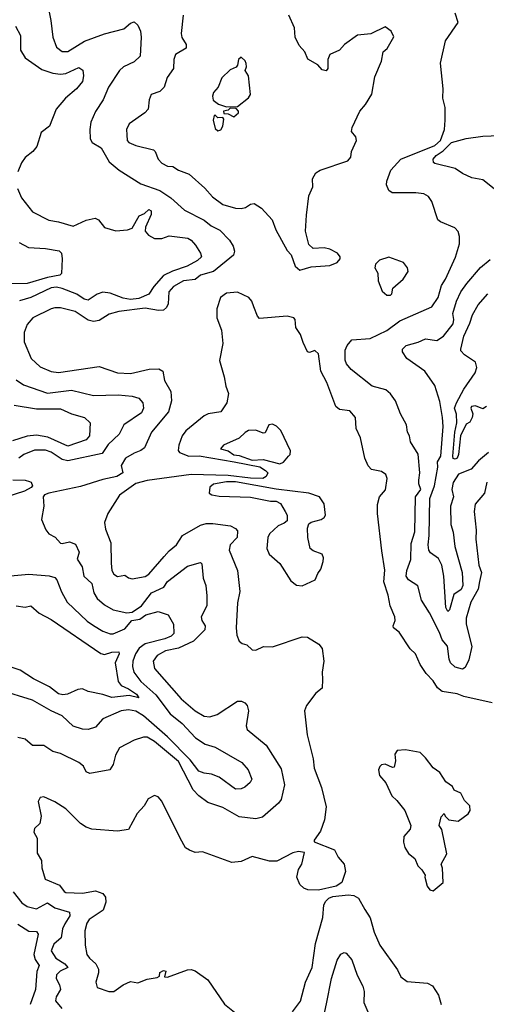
# Model space of a CAD drawing. Extents: x 1552294 to 1694791, y 811929 to 917222.
# Tile 351 of 643: x 1620335 to 1622864, y 892715 to 898050. Entities that reach past the tile are written whole.
import ezdxf

# ---------------------------------------------------------------- set-up
doc = ezdxf.new("R2010")
doc.units = 0

msp = doc.modelspace()

# ---------------------------------------------------------------- linework, layer by layer
at = {"layer": '0CON10XD'}
for points in [[(1620476.2, 898185), (1620503.5, 898045), (1620513.8, 897955), (1620535, 897900.6), (1620565, 897877.3), (1620595, 897876.9), (1620686.5, 897933.5), (1620795, 897972.9), (1620898.7, 898001.3), (1620935, 898031.1), (1620955, 898037.8), (1620975, 898021.1), (1620988.7, 897988.7), (1620992.6, 897955), (1620986.9, 897853.1), (1620955, 897821.5), (1620897.5, 897795), (1620875, 897774.3), (1620815.4, 897685), (1620787.7, 897615), (1620745, 897552), (1620720.9, 897495), (1620714.5, 897455), (1620716.5, 897405), (1620726.7, 897385), (1620775.7, 897355.7), (1620820.1, 897280.1), (1620874.4, 897235), (1620990.8, 897160.8), (1621095, 897124.5), (1621154.7, 897084.7), (1621228, 897018), (1621335, 896964.1), (1621373.2, 896933.2), (1621418.8, 896908.8), (1621471.9, 896855), (1621492.2, 896822.2), (1621498.5, 896795), (1621493.3, 896775), (1621385, 896686.4), (1621315, 896666.7), (1621285, 896641.5), (1621221.9, 896635), (1621167.9, 896605), (1621143.5, 896575), (1621139.1, 896510.9), (1621130, 896490), (1621113.6, 896476.4), (1621086.3, 896473.7), (1621015, 896486.4), (1620871.5, 896468.5), (1620818.8, 896455), (1620765, 896420.6), (1620735.5, 896414.5), (1620705, 896422.3), (1620635, 896469.7), (1620555, 896488.2), (1620525, 896488.2), (1620505, 896483.8), (1620405.6, 896435), (1620375, 896398.6), (1620358.5, 896355), (1620358.5, 896305), (1620396.9, 896215), (1620445, 896170), (1620505, 896144.6), (1620545, 896137.9), (1620765, 896170.9), (1620865, 896137.1), (1620935, 896133.1), (1621036.6, 896156.6), (1621088.9, 896158.9), (1621111.4, 896145), (1621118.9, 896095), (1621153.2, 896035), (1621157.5, 895985), (1621141.8, 895925), (1621048.9, 895815), (1621010.3, 895729.7), (1620991.9, 895715), (1620955, 895702), (1620908.6, 895675), (1620883.8, 895635), (1620893.8, 895595), (1620860.5, 895575), (1620785, 895558.3), (1620665, 895520.2), (1620491.9, 895485), (1620468.4, 895475), (1620461.1, 895465), (1620464.7, 895415), (1620452.5, 895342.5), (1620475.8, 895285.8), (1620493.3, 895265), (1620526.2, 895246.2), (1620555, 895214.2), (1620565, 895211.4), (1620605, 895221.2), (1620637.8, 895207.8), (1620656.9, 895165), (1620647.1, 895127.1), (1620672.7, 895085), (1620682.9, 895035), (1620725.3, 894995), (1620736.9, 894945), (1620754.8, 894914.8), (1620795, 894880.4), (1620841.9, 894851.9), (1620916.3, 894836.3), (1620945, 894840.8), (1620994.8, 894875), (1621048.9, 894945), (1621115.6, 894975), (1621135, 895006.9), (1621245, 895090), (1621315, 895108.8), (1621321.7, 895101.7), (1621329.5, 895025), (1621343.1, 894985), (1621348.7, 894928.7), (1621348.3, 894875), (1621318.7, 894815), (1621322.5, 894795), (1621339.6, 894765), (1621338.4, 894745), (1621277.4, 894682.6), (1621195, 894644.2), (1621125, 894629.7), (1621079.1, 894605), (1621058.9, 894575), (1621066.1, 894533.9)], [(1621221.5, 898075), (1621209.5, 897975), (1621213.1, 897953.1), (1621236.7, 897915), (1621237.5, 897895), (1621179.4, 897860.6), (1621170, 897835), (1621169.1, 897785), (1621133.5, 897736.5), (1621118, 897685), (1621095, 897661.2), (1621047.5, 897645), (1621036.2, 897615), (1621031.2, 897565), (1621012.5, 897545), (1620927.5, 897485), (1620914.4, 897455), (1620915.5, 897425.5), (1620918.1, 897395), (1620926, 897385), (1620965, 897368.8), (1621060, 897345), (1621069.6, 897335), (1621084.6, 897294.6), (1621105, 897272.9), (1621135, 897257.1), (1621165, 897254.5), (1621195, 897234.7), (1621253.1, 897213.1), (1621337.8, 897137.8), (1621379.9, 897089.9), (1621435, 897048.9), (1621505, 897029.1), (1621535, 897027.3), (1621558.2, 897031.8), (1621585, 897051.2), (1621605, 897053.8), (1621645, 897028.8), (1621703.8, 896965), (1621722.3, 896912.3), (1621785, 896800), (1621805.9, 896775.9), (1621827.5, 896715), (1621853, 896693), (1621915, 896711.2), (1622015, 896718), (1622055, 896733.8), (1622072.5, 896755), (1622072.5, 896765), (1622057.5, 896785), (1622015, 896806), (1621985, 896813.8), (1621925, 896810), (1621901.7, 896831.7), (1621883.8, 896905), (1621889.3, 896990.7), (1621902.5, 897095), (1621924.4, 897145), (1621922.6, 897187.4), (1621939.7, 897220.3), (1621964, 897235), (1622113.8, 897285), (1622130, 897305), (1622133.8, 897336.2), (1622160, 897395), (1622156.7, 897415), (1622133.3, 897445), (1622136, 897465), (1622179.2, 897555), (1622209.7, 897590.3), (1622243, 897647), (1622259.3, 897740.7), (1622295.6, 897825), (1622304.1, 897875.9), (1622325.8, 897894.2), (1622362.3, 897957.7), (1622347.9, 897987.9), (1622315, 898011.2), (1622237.2, 897972.8), (1622165, 897966.7), (1622094.5, 897915.5), (1622068.6, 897885), (1622015, 897860.6), (1622005.4, 897835), (1622004.1, 897785.9), (1621995, 897772.5), (1621975, 897778.8), (1621951.2, 897805), (1621895.9, 897835.9), (1621880, 897875), (1621850.3, 897910.3), (1621827.1, 897955), (1621823.6, 898005), (1621793.8, 898075)], [(1622866.4, 895545), (1622853.3, 895485), (1622803.6, 895425), (1622798, 895385), (1622808.2, 895285), (1622806.6, 895235), (1622823.3, 895095), (1622837.1, 895055), (1622826.4, 895006.4), (1622820, 894965), (1622779.7, 894895), (1622755, 894807.5), (1622755.3, 894775), (1622785.9, 894654.1), (1622769.1, 894580.9), (1622749.8, 894540.2), (1622735, 894531.4), (1622695, 894541.1), (1622670.6, 894565), (1622662.1, 894585), (1622653.6, 894655), (1622625, 894690.6), (1622610.6, 894730.6), (1622556.1, 894836.1), (1622513.1, 894905), (1622492.4, 894982.4), (1622442.7, 895015), (1622430.3, 895035), (1622432.9, 895065), (1622454.4, 895125.6), (1622457.4, 895212.6), (1622476.7, 895275), (1622480, 895465), (1622508.9, 895505), (1622497.5, 895535), (1622497.5, 895555), (1622504.4, 895595), (1622495.4, 895695.4), (1622452.4, 895762.4), (1622447.1, 895795), (1622435.8, 895815), (1622432, 895855), (1622399.4, 895915), (1622372.2, 895985), (1622345, 896022), (1622318.8, 896045), (1622245, 896064.4), (1622131.1, 896155), (1622106.5, 896185), (1622098.2, 896205), (1622099.7, 896260.3), (1622109.2, 896285), (1622135, 896315.8), (1622235, 896321.8), (1622325, 896365.3), (1622395, 896418.7), (1622568.9, 896495), (1622602.8, 896545), (1622620.2, 896609.8), (1622643.3, 896645), (1622697.3, 896762.7), (1622718.6, 896835), (1622718.6, 896875), (1622711.7, 896901.7), (1622692.7, 896922.7), (1622615, 896954.2), (1622601.2, 896965), (1622568.9, 897065), (1622551.4, 897091.4), (1622526.1, 897106.1), (1622482.7, 897112.7), (1622352.7, 897112.7), (1622335.4, 897125.4), (1622323.6, 897155), (1622324.6, 897175.4), (1622345.6, 897235), (1622400.4, 897295), (1622585, 897368.3), (1622615.2, 897395), (1622637.5, 897455), (1622641.4, 897505), (1622640.6, 897575), (1622627.5, 897625), (1622630, 897675), (1622616.2, 897815), (1622642.5, 897935), (1622710.8, 898035), (1622694.4, 898085)], [(1620311.5, 898015), (1620338.5, 897965), (1620338.2, 897885), (1620363.8, 897843.8), (1620455, 897779.4), (1620515, 897759.8), (1620555, 897754.1), (1620585, 897759.1), (1620655, 897790.8), (1620676.9, 897776.9), (1620681.4, 897745), (1620674.3, 897715), (1620643.3, 897675), (1620582.9, 897625), (1620531.9, 897565), (1620496.3, 897473.7), (1620450.3, 897439.7), (1620426.7, 897363.3), (1620406.2, 897335), (1620365, 897304.2), (1620344.7, 897275.3), (1620324.2, 897225.7)], [(1621455, 897577.5), (1621515, 897580), (1621575, 897625.8), (1621586.2, 897645), (1621575.6, 897745), (1621556, 897775), (1621564.2, 897795), (1621562.7, 897812.7), (1621557.3, 897827.3), (1621535, 897847.5), (1621521.2, 897835), (1621515.8, 897804.2), (1621507.7, 897792.3), (1621475, 897777.5), (1621430, 897735), (1621410.8, 897685), (1621386, 897655), (1621379.2, 897635), (1621383.2, 897613.2), (1621412.3, 897592.3), (1621455, 897577.5)], [(1621495, 897523.3), (1621520, 897545), (1621520, 897555), (1621508.3, 897568.3), (1621475, 897570), (1621465, 897560), (1621440, 897555), (1621441.7, 897541.7), (1621465, 897540), (1621495, 897523.3)], [(1621408.3, 897448.3), (1621425, 897452.5), (1621436.1, 897473.9), (1621441.7, 897511.7), (1621435, 897520), (1621408.3, 897518.3), (1621395, 897532.5), (1621388.3, 897531.7), (1621383.3, 897505), (1621395, 897460), (1621408.3, 897448.3)], [(1622925, 897118.9), (1622845, 897183.1), (1622785, 897193.6), (1622735, 897216.5), (1622695, 897244.4), (1622585, 897270.6), (1622576.9, 897276.9), (1622576.7, 897295), (1622592.1, 897315), (1622630.3, 897339.7), (1622675.6, 897385), (1622755, 897407.1), (1622845, 897419.6), (1622935, 897423.3)], [(1620323.5, 897135), (1620345, 897085.7), (1620405, 897009.4), (1620493, 896963), (1620545, 896955.3), (1620625, 896930.7), (1620695, 896964.7), (1620744.6, 896974.6), (1620762.5, 896965), (1620795, 896924.4), (1620856.1, 896906.1), (1620919.4, 896910.6), (1620945, 896920.4), (1620982.9, 896987.1), (1621010.4, 896999.6), (1621035, 897021.9), (1621046.8, 897015), (1621047.5, 896995), (1621016.1, 896925), (1621015.4, 896905), (1621032, 896882), (1621064.8, 896864.8), (1621104.7, 896864.7), (1621145, 896879.3), (1621245.9, 896865.9), (1621264.3, 896855), (1621288.4, 896828.4), (1621314.5, 896785), (1621319.5, 896765), (1621298.9, 896745), (1621243.1, 896715), (1621162.9, 896687.1), (1621115, 896663.5), (1621061.6, 896605), (1621035, 896562.9), (1620979.9, 896540.1), (1620935, 896534.2), (1620895, 896541.2), (1620825, 896568.1), (1620785, 896573.6), (1620755, 896562.5), (1620705, 896531.1), (1620685, 896536.1), (1620643.5, 896563.5), (1620565, 896593.3), (1620535, 896600), (1620505, 896597.5), (1620395, 896545.2), (1620333, 896527)], [(1620332.2, 896842.2), (1620382, 896815), (1620475, 896810.9), (1620548.4, 896798.4), (1620560.5, 896785), (1620564.1, 896755), (1620561.1, 896675), (1620552.9, 896665), (1620485, 896652.9), (1620375, 896620.9), (1620265, 896618)], [(1622345, 896557.5), (1622352.5, 896565), (1622357.5, 896595), (1622414, 896645), (1622440, 896685), (1622436, 896705), (1622415, 896733.8), (1622335, 896763.3), (1622285, 896746.7), (1622263.3, 896725), (1622260, 896705), (1622275.8, 896675.8), (1622278, 896635), (1622299.1, 896579.1), (1622325, 896557.5), (1622345, 896557.5)], [(1622876.6, 895705), (1622821, 895659), (1622781.1, 895615), (1622712.7, 895587.3), (1622685, 895541.8), (1622676.6, 895505), (1622686.3, 895465), (1622669.3, 895415), (1622670.9, 895315), (1622683.6, 895273.6), (1622694, 895195), (1622732.2, 895055), (1622736.4, 894985), (1622727.6, 894962.4), (1622688.4, 894935), (1622665, 894852.9), (1622655, 894843.5), (1622644.1, 894865), (1622634.4, 895034.4), (1622623, 895095), (1622605, 895130.9), (1622561.1, 895161.1), (1622551.8, 895175), (1622548.4, 895205), (1622554.8, 895255.2), (1622557.8, 895455), (1622583.9, 895525), (1622601.3, 895625), (1622599.4, 895655), (1622617, 895685), (1622630.3, 895845), (1622625.8, 895895), (1622611.5, 895981.5), (1622585, 896068.2), (1622530, 896145), (1622433.8, 896215), (1622410, 896250), (1622410, 896265), (1622428.8, 896285), (1622495, 896302.9), (1622535, 896321.1), (1622595, 896312.5), (1622631.8, 896335), (1622685, 896401.9), (1622688.4, 896425), (1622682.1, 896457.9), (1622701.4, 896525), (1622725.9, 896575), (1622758.7, 896621.3), (1622832.9, 896707.1), (1622885, 896751.5)], [(1621603.8, 896493.8), (1621592.2, 896525), (1621577.1, 896545), (1621515, 896574.4), (1621455, 896567.5), (1621422.5, 896545), (1621404.1, 896484.1), (1621402.5, 896435), (1621428.3, 896368.3), (1621435.6, 896295), (1621417.1, 896202.9), (1621443.6, 896115), (1621451.5, 896065), (1621467.3, 896025), (1621457.8, 895975), (1621425, 895925.8), (1621356.2, 895913.8), (1621335, 895904.5), (1621235, 895822.5), (1621214.6, 895795), (1621197.3, 895745), (1621193.5, 895715), (1621200, 895705), (1621251.5, 895685), (1621307.1, 895687.1), (1621496.5, 895655), (1621636.7, 895626.7), (1621666.7, 895606.7), (1621678.8, 895595), (1621670.8, 895575), (1621652.5, 895565), (1621585, 895565.4), (1621465, 895580.6), (1621265, 895586.5), (1621025, 895552.7), (1620965, 895536.7), (1620875.9, 895474.1), (1620811.9, 895375), (1620794.3, 895325), (1620799.3, 895289.3), (1620828.2, 895215), (1620830, 895105), (1620834.6, 895065), (1620845, 895045.6), (1620865, 895033.9), (1620905, 895040), (1620925.2, 895025.2), (1620945, 895021.4), (1621015, 895032.4), (1621035.3, 895045), (1621118.4, 895141.6), (1621145, 895173.1), (1621183.8, 895205), (1621216.4, 895255), (1621315, 895311.9), (1621345, 895320.9), (1621380.8, 895320.8), (1621477.6, 895307.6), (1621504.1, 895294.1), (1621515, 895280), (1621513.6, 895245), (1621475.6, 895205), (1621470, 895175), (1621515.4, 895065), (1621527.3, 894952.7), (1621515, 894890), (1621507.5, 894755), (1621512.5, 894715), (1621525, 894682.5), (1621540.5, 894670.5), (1621565, 894663.3), (1621595, 894636.7), (1621615, 894633.8), (1621655.9, 894654.1), (1621705, 894652.9), (1621865, 894705.7), (1621894.2, 894704.2), (1621955.8, 894665.8), (1621973.9, 894643.9), (1621984, 894575), (1621974, 894515), (1621975.8, 894475.8), (1621975, 894427.5), (1621939.2, 894400.8), (1621890, 894335), (1621878.8, 894305), (1621892.9, 894175), (1621925.6, 894045), (1621930, 893995), (1621970.3, 893890.3), (1621995.5, 893785.5), (1621987.1, 893715), (1621965.9, 893654.1), (1621930, 893605), (1621930, 893595), (1622041.7, 893551.7), (1622061.7, 893511.7), (1622093.8, 893475), (1622101.2, 893435), (1622080.5, 893375), (1622049.2, 893355), (1621955, 893334.3), (1621896.4, 893336.4), (1621873.9, 893343.9), (1621852.5, 893365), (1621837.5, 893405), (1621846.7, 893445), (1621863.8, 893475), (1621878.3, 893538.3), (1621845, 893542.5), (1621815, 893536), (1621728.8, 893491.2), (1621688.8, 893491.2), (1621595, 893515.8), (1621535, 893489.2), (1621485, 893484), (1621325, 893542), (1621285, 893537.5), (1621255, 893550), (1621233.6, 893563.6), (1621204.6, 893614.6), (1621105.9, 893815.9), (1621085, 893838.9), (1621066.1, 893846.1), (1621031.1, 893828.9), (1621008.8, 893791.2), (1620971.4, 893748.6), (1620925, 893663.3), (1620865, 893652.9), (1620725.7, 893664.3), (1620695, 893674.4), (1620664.5, 893694.5), (1620585, 893774), (1620525, 893812.5), (1620465, 893839.4), (1620445, 893835.8), (1620434.5, 893815), (1620451.9, 893735), (1620443.3, 893695), (1620415, 893667.5), (1620411.7, 893648.3), (1620430, 893615), (1620428.9, 893535), (1620452.9, 893495), (1620454.5, 893454.5), (1620472.8, 893392.8), (1620551.3, 893361.3), (1620575, 893327.1), (1620585, 893321.8), (1620675, 893316.6), (1620745, 893330.3), (1620785, 893315.4), (1620800.4, 893295), (1620801.2, 893268.8), (1620787.3, 893225), (1620710.4, 893175), (1620698.2, 893155), (1620686.9, 893113.1), (1620688.9, 893035), (1620698.9, 892985), (1620712.2, 892965), (1620747.7, 892935), (1620761.3, 892905), (1620761.5, 892885), (1620746.7, 892835), (1620755, 892806.2), (1620817.5, 892785), (1620845, 892784.4), (1620895, 892820), (1620935, 892838), (1620975, 892832.5), (1621025, 892851.2), (1621080, 892860), (1621092.5, 892867.5), (1621095, 892887.5), (1621115, 892898.8), (1621127.5, 892895), (1621120, 892865), (1621135, 892862.9), (1621245, 892902.2), (1621265, 892903.1), (1621285, 892895.8), (1621355, 892848), (1621445, 892716.7), (1621508.8, 892665)], [(1622865.3, 895954.7), (1622845, 895942.5), (1622805, 895957.5), (1622784.3, 895955), (1622780.6, 895945), (1622790, 895915), (1622787.7, 895895), (1622775, 895870), (1622755, 895858.6), (1622724.8, 895795), (1622713.3, 895695), (1622705, 895674.2), (1622695, 895668.4), (1622685, 895672.1), (1622681.5, 895685), (1622693, 895815), (1622704.4, 895865), (1622702.3, 895912.3), (1622691.8, 895945), (1622701.9, 895975), (1622742.5, 896047.5), (1622803.8, 896136.2), (1622812.3, 896165), (1622805, 896194.2), (1622746.2, 896235), (1622726.4, 896255), (1622725.5, 896265), (1622742.1, 896335), (1622775.3, 896405), (1622788.2, 896451.8), (1622819.6, 896505), (1622871.8, 896565)], [(1622895, 894348), (1622742.2, 894382.2), (1622705, 894396.7), (1622625, 894410), (1622599.6, 894429.6), (1622575, 894468), (1622537.6, 894507.6), (1622505.8, 894555.8), (1622480, 894615), (1622450.9, 894640.9), (1622391.7, 894731.7), (1622361.2, 894755), (1622358.8, 894765), (1622370.6, 894795), (1622368.5, 894815), (1622342.1, 894875), (1622331.5, 894931.5), (1622307.8, 895005), (1622313.2, 895066.8), (1622297.9, 895172.1), (1622274.3, 895375), (1622274.1, 895424.1), (1622284.3, 895465), (1622317.6, 895502.4), (1622326.4, 895565), (1622318.5, 895585), (1622295, 895602.7), (1622242.2, 895612.2), (1622223.6, 895633.6), (1622206, 895675), (1622181.2, 895785), (1622158, 895835), (1622154, 895895), (1622125, 895930), (1622068.3, 895938.3), (1622048.8, 895955), (1621999.5, 896085), (1621966.4, 896145), (1621955, 896240), (1621935, 896257.5), (1621905, 896246.7), (1621895, 896250), (1621870.3, 896300.3), (1621856.7, 896345), (1621832.3, 896382.3), (1621828, 896425), (1621821.2, 896435), (1621785, 896444.3), (1621635, 896430.8), (1621623.9, 896443.9), (1621603.8, 896493.8)], [(1620315, 896098.9), (1620355, 896071.1), (1620486.1, 896026.1), (1620615, 896043.1), (1620735, 896014.7), (1620867.9, 896017.9), (1620945, 896009.7), (1620980, 896000), (1621001.9, 895975), (1621005.4, 895945), (1620995, 895920.6), (1620898.5, 895855), (1620874.4, 895805), (1620815, 895748.9), (1620781, 895699), (1620595, 895659.6), (1620565, 895667.2), (1620505, 895706.6), (1620475, 895718.3), (1620415, 895717.6), (1620356.5, 895695), (1620330, 895675)], [(1620305, 895961.2), (1620425, 895942.5), (1620555, 895941.1), (1620615, 895915.3), (1620686.2, 895895), (1620717.5, 895865), (1620712.7, 895795), (1620695, 895773.3), (1620595, 895739.8), (1620487.4, 895787.4), (1620425, 895798.3), (1620375, 895793.8), (1620295, 895768)], [(1621745, 895644.5), (1621765, 895652.8), (1621792.5, 895685), (1621800.6, 895695), (1621803.2, 895713.2), (1621750.8, 895825), (1621727.2, 895847.2), (1621705, 895858.1), (1621684.6, 895855.4), (1621665, 895812), (1621655, 895810), (1621615, 895826.9), (1621575, 895823.5), (1621556.3, 895813.7), (1621525, 895782.5), (1621438.8, 895745), (1621422.5, 895725), (1621465, 895714.2), (1621495, 895693), (1621525, 895689), (1621595, 895664.2), (1621655, 895668), (1621745, 895644.5)], [(1620297.1, 895557.1), (1620364.7, 895554.7), (1620388.1, 895548.1), (1620396, 895545), (1620404, 895525), (1620397.5, 895515), (1620360.8, 895495), (1620255, 895461.1)], [(1621865, 894982.5), (1621936.9, 895015), (1621950.3, 895049.7), (1621967.7, 895072.3), (1621979.2, 895115), (1621980.8, 895135), (1621973.8, 895155), (1621925, 895172.2), (1621908.6, 895185), (1621895.8, 895245), (1621894.2, 895295.8), (1621902.1, 895317.9), (1621915, 895328), (1621968, 895342), (1621985, 895352.5), (1621991.4, 895365), (1621985, 895426.7), (1621958.9, 895465), (1621901.2, 895485), (1621725, 895506.7), (1621504.1, 895545.9), (1621455, 895546.9), (1621385, 895534), (1621365, 895517.5), (1621361.2, 895485), (1621375.9, 895475.9), (1621415, 895468.6), (1621585, 895463.9), (1621695, 895442.1), (1621725, 895441.5), (1621748.3, 895428.3), (1621774.3, 895385), (1621784.2, 895365), (1621783.8, 895335), (1621768.5, 895321.5), (1621735, 895308.5), (1621689.4, 895265), (1621680.5, 895245), (1621673.8, 895185), (1621686, 895155), (1621744.5, 895104.5), (1621805, 895010), (1621835, 894985.8), (1621865, 894982.5)], [(1620265, 895035.6), (1620385, 895046.2), (1620495, 895037.3), (1620525, 895027.8), (1620536.4, 895015), (1620560.4, 894950.4), (1620591.5, 894895), (1620701.3, 894791.3), (1620735, 894767.5), (1620786.2, 894736.2), (1620825, 894721.9), (1620841.8, 894721.8), (1620905, 894750), (1620942.2, 894795), (1620985, 894802.9), (1621018.8, 894825), (1621085, 894844.4), (1621140, 894825), (1621168.5, 894775), (1621170, 894725), (1621155, 894710.8), (1621120.9, 894695), (1621015, 894669), (1620982.9, 894645), (1620963, 894615), (1620947.9, 894575), (1620945.8, 894545), (1620953.5, 894515), (1620991.6, 894465), (1621072, 894392), (1621149.6, 894289.6), (1621215, 894236.6), (1621288.3, 894158.3), (1621340.8, 894125), (1621395, 894108.5), (1621538.1, 894025), (1621572.5, 893985), (1621593.5, 893935), (1621583.3, 893916.7), (1621555, 893892.5), (1621535, 893883.1), (1621505, 893881.8), (1621415, 893945.4), (1621375, 893962.9), (1621335, 893968), (1621305, 893979.1), (1621259.5, 894039.5), (1621135, 894163.6), (1621005, 894278.3), (1620965, 894303.5), (1620925, 894311.6), (1620885, 894306), (1620785, 894261.5), (1620745, 894217.5), (1620705, 894204.4), (1620675, 894206.9), (1620625, 894221.5), (1620565, 894277.9), (1620504.7, 894304.7), (1620405, 894363.1), (1620227.1, 894417.1)], [(1620315, 894874.1), (1620365, 894866.2), (1620395, 894874.6), (1620441.1, 894835), (1620505, 894800), (1620775.3, 894615.3), (1620795, 894610), (1620835, 894623.4), (1620871.2, 894625), (1620873.5, 894615), (1620852.4, 894565), (1620868.3, 894465), (1620885, 894442.2), (1620925.3, 894425), (1620967.3, 894395), (1620980, 894375), (1620927.7, 894387.7), (1620835, 894377.3), (1620785, 894394.7), (1620705, 894410.8), (1620675, 894424.5), (1620649.4, 894420.6), (1620594.5, 894395.5), (1620568.3, 894391.7), (1620545, 894397.5), (1620495.8, 894435.8), (1620409, 894479), (1620337.3, 894525), (1620261, 894551)], [(1621066.1, 894533.9), (1621210.3, 894370.3), (1621286.5, 894305), (1621335, 894276.9), (1621365, 894272.9), (1621405, 894285.4), (1621515, 894356.9), (1621536.9, 894356.9), (1621555, 894348.8), (1621567.5, 894335), (1621575.7, 894305.7), (1621561.4, 894225), (1621567.1, 894205), (1621670.1, 894120.1), (1621751.9, 893991.9), (1621770, 893905), (1621751.8, 893825), (1621737.8, 893805), (1621651.1, 893728.9), (1621615, 893720.4), (1621525, 893731.1), (1621435, 893780.8), (1621355, 893808.2), (1621305, 893845.4), (1621275, 893876.9), (1621195, 894031.2), (1621065, 894139.6), (1621025, 894162.1), (1621005, 894162.2), (1620955, 894146.5), (1620875, 894104.5), (1620853.3, 894065), (1620842.2, 894015), (1620823.6, 893986.4), (1620715, 893965.6), (1620695.8, 893975), (1620680.5, 894005), (1620655.6, 894025.6), (1620555, 894074.7), (1620514.7, 894084.7), (1620465, 894118.2), (1620405, 894118), (1620365, 894152.5), (1620325, 894160)], [(1622575, 893330), (1622630, 893375), (1622627, 893453), (1622620, 893475), (1622649.5, 893530.5), (1622623.3, 893663.3), (1622607.5, 893685), (1622618.3, 893731.7), (1622635, 893750), (1622640, 893735), (1622660, 893715), (1622711.7, 893708.3), (1622765, 893747.5), (1622776.7, 893765), (1622775, 893790), (1622745, 893820), (1622725, 893860), (1622690, 893875), (1622680, 893895), (1622645, 893920), (1622611.7, 893971.7), (1622575, 893996.7), (1622535, 894051.2), (1622505, 894078.8), (1622425.9, 894094.1), (1622380, 894090), (1622368.6, 894071.4), (1622370.8, 894035), (1622365, 894000), (1622355, 893997.5), (1622315, 894016.7), (1622295, 894013.3), (1622285.9, 894004.1), (1622280, 893985), (1622284.1, 893954.1), (1622320, 893915), (1622351.2, 893845), (1622379.7, 893819.7), (1622422, 893765), (1622454.2, 893685), (1622451.4, 893665), (1622416.7, 893625), (1622414.5, 893594.5), (1622421.4, 893565), (1622441.7, 893531.7), (1622476.7, 893505), (1622493.3, 893465), (1622514, 893444), (1622532.5, 893415), (1622530, 893405), (1622543.3, 893355), (1622557.5, 893335), (1622575, 893330)], [(1620299.4, 893325), (1620345.5, 893265), (1620375, 893245.4), (1620425, 893231.8), (1620485, 893264.6), (1620525, 893237.6), (1620604.3, 893215), (1620606.8, 893195), (1620579.3, 893150.7), (1620567.1, 893125), (1620558.8, 893075), (1620519, 893041), (1620504.7, 893005), (1620531.2, 892965), (1620579.6, 892935), (1620595.6, 892915), (1620554.3, 892895.7), (1620533.4, 892875), (1620532.7, 892855), (1620551.2, 892821.2), (1620556, 892795), (1620531.8, 892755), (1620527.9, 892735), (1620562.4, 892692.4)], [(1621814, 892675), (1621857, 892733), (1621883.3, 892835), (1621920.8, 892915), (1621938.8, 893045), (1621977.8, 893185), (1621983.1, 893255), (1621994.3, 893275), (1622009.6, 893290.4), (1622031.3, 893298.7), (1622115, 893308.2), (1622145.6, 893305.6), (1622170.3, 893290.3), (1622205, 893228.8), (1622235, 893183.3), (1622255.5, 893105.5), (1622286.9, 893035), (1622382.1, 892902.1), (1622401.2, 892865), (1622435, 892838.8), (1622545, 892830), (1622572, 892815), (1622604, 892765), (1622618.6, 892715)], [(1620325, 893148.8), (1620385, 893110.8), (1620425, 893110.6), (1620435.4, 893095.4), (1620410.8, 892985), (1620418.5, 892958.5), (1620441.1, 892925), (1620426.8, 892893.2), (1620420.3, 892795), (1620391.1, 892715)], [(1621969.1, 892585), (1621997.2, 892717.2), (1622024.8, 892855.2), (1622055, 892953.8), (1622075, 892987.5), (1622094.2, 892995.8), (1622105, 892992), (1622135, 892956.2), (1622164.1, 892874.1), (1622195, 892813.8), (1622201.1, 892785), (1622199.6, 892725), (1622221.1, 892675)]]:
    msp.add_lwpolyline(points, dxfattribs=at)

doc.saveas('drawing.dxf')
